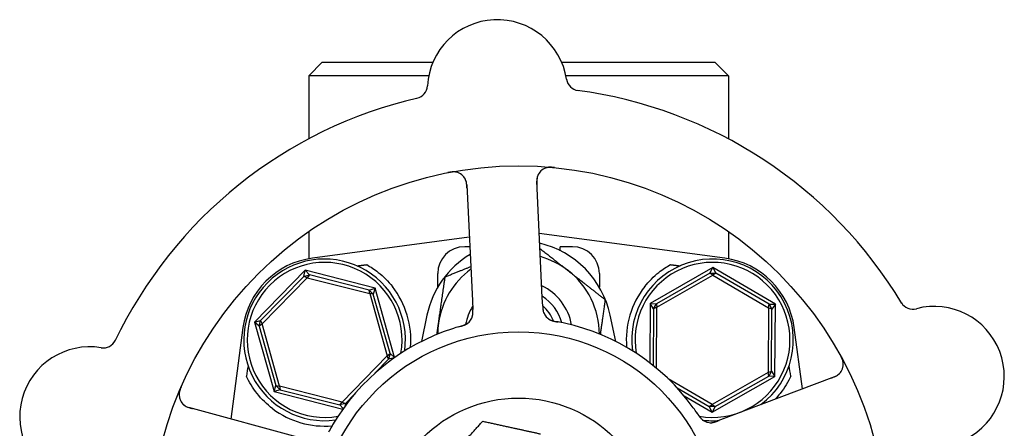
# Model space of a CAD drawing. Header units: inches. Extents: x 36 to 1719, y -84 to 1122.
# Tile 349 of 550: x 948.1 to 952.67, y 419.72 to 421.62. Entities that reach past the tile are written whole.
import ezdxf

# ---------------------------------------------------------------- set-up
doc = ezdxf.new("R2010")
doc.units = ezdxf.units.IN
doc.header["$LTSCALE"] = 48
doc.header["$MEASUREMENT"] = 0
doc.layers.add('Visible (ANSI)', color=7, linetype='Continuous', lineweight=30)

msp = doc.modelspace()

# ---------------------------------------------------------------- linework, layer by layer
at = {"layer": 'Visible (ANSI)'}
for p, q in [((949.50643, 421.42193), (949.44393, 421.35943)), ((949.50643, 421.42193), (950.02002, 421.42193)), ((950.61803, 421.42193), (951.32893, 421.42193)), ((951.32893, 421.42193), (951.39143, 421.35943)), ((950.00056, 421.35943), (949.44393, 421.35943)), ((949.44393, 421.35943), (949.44393, 421.06676)), ((951.39143, 421.35943), (950.63748, 421.35943)), ((951.39143, 421.35943), (951.39143, 421.06676)), ((950.52785, 420.33117), (950.50205, 420.86987)), ((950.17742, 420.85433), (950.20322, 420.31562)), ((949.44393, 420.63706), (949.44393, 420.51065)), ((951.39143, 420.63706), (951.39143, 420.51065)), ((950.18911, 420.61025), (949.46102, 420.51333)), ((951.37434, 420.51333), (950.51363, 420.6279)), ((950.1912, 420.56661), (950.16768, 420.56661)), ((950.61143, 420.54806), (950.61143, 420.56661)), ((950.66768, 420.56661), (950.61143, 420.56661)), ((949.42682, 420.45748), (949.19248, 420.21726)), ((949.42079, 420.42892), (949.42682, 420.45748)), ((949.42682, 420.45748), (949.44684, 420.43625)), ((949.75202, 420.37464), (949.42682, 420.45748)), ((951.31939, 420.47001), (951.02792, 420.3037)), ((951.30573, 420.44422), (951.31939, 420.47001)), ((951.31939, 420.47001), (951.33279, 420.44408)), ((951.60916, 420.30073), (951.31939, 420.47001)), ((949.42079, 420.42892), (949.22088, 420.22399)), ((949.22745, 420.20835), (949.43659, 420.42274)), ((949.42079, 420.42892), (949.44684, 420.43625)), ((949.43659, 420.42274), (949.42079, 420.42892)), ((949.44684, 420.43625), (949.43659, 420.42274)), ((949.43659, 420.42274), (949.72682, 420.34881)), ((949.72428, 420.36559), (949.44684, 420.43625)), ((950.04268, 420.3784), (950.04268, 420.44161)), ((950.79268, 420.44161), (950.79268, 420.3784)), ((951.30573, 420.44422), (951.05707, 420.30234)), ((951.05907, 420.2855), (951.31921, 420.43392)), ((951.30573, 420.44422), (951.33279, 420.44408)), ((951.31921, 420.43392), (951.30573, 420.44422)), ((951.33279, 420.44408), (951.31921, 420.43392)), ((951.31921, 420.43392), (951.57782, 420.28285)), ((951.58, 420.29968), (951.33279, 420.44408)), ((949.72428, 420.36559), (949.75202, 420.37464)), ((949.72428, 420.36559), (949.74365, 420.34669)), ((949.72682, 420.34881), (949.72428, 420.36559)), ((949.75202, 420.37464), (949.74365, 420.34669)), ((949.84262, 420.05254), (949.75202, 420.37464)), ((949.74365, 420.34669), (949.72682, 420.34881)), ((949.72682, 420.34881), (949.80792, 420.0605)), ((949.82117, 420.07109), (949.74365, 420.34669)), ((950.20322, 420.31562), (950.20513, 420.27576)), ((950.52975, 420.29133), (950.52785, 420.33117)), ((951.02792, 420.3037), (951.02651, 420.02773)), ((951.02792, 420.3037), (951.05707, 420.30234)), ((951.04342, 420.27897), (951.02792, 420.3037)), ((951.04342, 420.27897), (951.04207, 420.01554)), ((951.04342, 420.27897), (951.05707, 420.30234)), ((951.05907, 420.2855), (951.04342, 420.27897)), ((951.05707, 420.30234), (951.05907, 420.2855)), ((951.05763, 420.00284), (951.05907, 420.2855)), ((951.57782, 420.28285), (951.57629, 419.98336)), ((951.57782, 420.28285), (951.58, 420.29968)), ((951.59341, 420.27617), (951.57782, 420.28285)), ((951.58, 420.29968), (951.60916, 420.30073)), ((951.58, 420.29968), (951.59341, 420.27617)), ((951.59195, 419.98988), (951.59341, 420.27617)), ((951.60916, 420.30073), (951.59341, 420.27617)), ((951.60745, 419.96515), (951.60916, 420.30073)), ((949.19248, 420.21726), (949.22088, 420.22399)), ((949.2142, 420.19777), (949.22088, 420.22399)), ((949.22088, 420.22399), (949.22745, 420.20835)), ((949.99277, 420.24898), (949.96709, 420.12716)), ((950.86827, 420.12716), (950.8426, 420.24898)), ((949.13878, 420.19109), (949.08234, 419.76712)), ((949.2142, 420.19777), (949.19248, 420.21726)), ((949.19248, 420.21726), (949.28335, 419.89421)), ((949.22745, 420.20835), (949.2142, 420.19777)), ((949.2142, 420.19777), (949.29171, 419.92217)), ((949.30854, 419.92004), (949.22745, 420.20835)), ((951.73442, 419.90684), (951.69658, 420.19109)), ((949.80792, 420.0605), (949.59878, 419.84611)), ((949.75091, 419.97969), (949.81449, 420.04486)), ((949.80792, 420.0605), (949.82117, 420.07109)), ((949.81449, 420.04486), (949.80792, 420.0605)), ((949.82117, 420.07109), (949.81449, 420.04486)), ((949.84047, 420.05102), (949.81449, 420.04486)), ((949.82117, 420.07109), (949.84218, 420.05223)), ((951.31615, 419.83493), (951.11175, 419.95434)), ((951.31597, 419.79885), (951.60745, 419.96515)), ((951.57629, 419.98336), (951.31615, 419.83493)), ((951.32963, 419.82463), (951.5783, 419.96651)), ((951.88405, 419.96351), (951.37968, 419.7725)), ((951.57629, 419.98336), (951.59195, 419.98988)), ((951.5783, 419.96651), (951.57629, 419.98336)), ((951.59195, 419.98988), (951.5783, 419.96651)), ((951.60745, 419.96515), (951.5783, 419.96651)), ((951.59195, 419.98988), (951.60745, 419.96515)), ((949.28335, 419.89421), (949.29171, 419.92217)), ((949.31109, 419.90327), (949.28335, 419.89421)), ((949.29171, 419.92217), (949.30854, 419.92004)), ((949.31109, 419.90327), (949.29171, 419.92217)), ((949.30854, 419.92004), (949.31109, 419.90327)), ((949.59878, 419.84611), (949.30854, 419.92004)), ((949.31109, 419.90327), (949.58852, 419.8326)), ((951.15301, 419.91214), (951.30257, 419.82477)), ((949.28335, 419.89421), (949.60207, 419.81303)), ((949.61457, 419.83993), (949.65613, 419.88253)), ((951.18555, 419.87503), (951.31597, 419.79885)), ((949.40866, 419.67811), (948.88835, 419.82004)), ((949.58852, 419.8326), (949.59878, 419.84611)), ((949.61457, 419.83993), (949.58852, 419.8326)), ((949.60419, 419.816), (949.58852, 419.8326)), ((949.59878, 419.84611), (949.61457, 419.83993)), ((949.61457, 419.83993), (949.61171, 419.82639)), ((951.30257, 419.82477), (951.31615, 419.83493)), ((951.32963, 419.82463), (951.30257, 419.82477)), ((951.31597, 419.79885), (951.30257, 419.82477)), ((951.32963, 419.82463), (951.31597, 419.79885)), ((951.31615, 419.83493), (951.32963, 419.82463)), ((951.37968, 419.7725), (951.34236, 419.75837))]:
    msp.add_line(p, q, dxfattribs=at)
for radius in [1.7075, 0.9375, 0.62992]:
    msp.add_circle((950.41768, 419.23443), radius, dxfattribs=at)
for centre, radius, start, end in [((950.31902, 421.29457), 0.325, 8.66113, 176.82247), ((950.7021, 421.35292), 0.0625, 188.66113, 262.3534), ((949.93212, 421.31605), 0.0625, 283.1302, 356.82247), ((950.41768, 419.23443), 2.075, 30.99965, 82.48395), ((950.41768, 419.23443), 2.075, 102.99965, 154.48395), ((950.11499, 420.85134), 0.0625, 2.7418, 100.60325), ((950.56447, 420.87286), 0.0625, 84.88035, 182.7418), ((950.16768, 420.44161), 0.125, 90, 180), ((950.41768, 420.15943), 0.43425, 11.9007, 76.93978), ((950.66768, 420.44161), 0.125, 0, 90), ((949.5105, 420.14161), 0.375, 97.58266, 172.41734), ((949.51768, 420.13443), 0.375, 352.17396, 277.82604), ((950.41768, 420.15943), 0.43425, 121.17296, 168.0993), ((950.41768, 420.15943), 0.375, 51.86636, 74.36047), ((951.31768, 420.13443), 0.375, 306.768, 187.82604), ((951.32486, 420.14161), 0.375, 7.58266, 82.41734), ((949.51768, 420.13443), 0.35937, 350.02465, 279.97535), ((950.41768, 420.15943), 0.375, 126.19988, 171.86636), ((950.41768, 420.15943), 0.375, 0.30971, 51.86636), ((951.31768, 420.13443), 0.35938, 260.11375, 189.97535), ((949.51768, 420.13443), 0.4, 355.00108, 38.18136), ((950.41768, 420.15943), 0.25014, 10.1825, 64.52865), ((951.31768, 420.13443), 0.4, 141.81864, 184.99892), ((950.41768, 420.15943), 0.2085, 15.16457, 58.18951), ((950.41768, 420.15943), 0.25014, 148.48685, 169.24876), ((950.41768, 420.15943), 0.17375, 21.10141, 49.85206), ((952.24737, 420.33948), 0.0625, 211.1302, 284.82247), ((952.3465, 419.96488), 0.325, 296.66113, 104.82247), ((950.14327, 420.26088), 0.0625, 305.2706, 346.30345), ((950.59275, 420.2824), 0.0625, 200.31583, 240.22862), ((950.41768, 419.23443), 1, 107.83299, 149.65061), ((950.41768, 420.15943), 0.375, 171.86636, 179.69029), ((950.41768, 420.15943), 0.17375, 20.82679, 20.82693), ((950.41768, 419.23443), 1, 35.83299, 77.65061), ((948.49077, 420.15958), 0.0625, 260.66113, 334.3534), ((948.42789, 419.77721), 0.325, 80.66113, 248.82247), ((951.86192, 420.02196), 0.0625, 290.7418, 28.60325), ((948.9048, 419.88034), 0.0625, 156.88035, 254.7418), ((949.51768, 420.13443), 0.4, 232.97261, 274.99892), ((951.3091, 419.8126), 0.0625, 233.2706, 274.30345), ((951.31768, 420.13443), 0.375, 263.08462, 274.7156)]:
    msp.add_arc(centre, radius, start, end, dxfattribs=at)
for centre, major_axis, start_param, end_param in [((948.91972, 417.1246), (0.57653, 4.33091), 0.8462542, 0.8607442), ((951.91564, 417.1246), (-0.57653, 4.33091), 5.4224411, 5.4369311)]:
    msp.add_ellipse(centre, major_axis=major_axis, ratio=0.0429148, start_param=start_param, end_param=end_param, dxfattribs=at)
for points, knots in [([(950.13065, 420.91185), (950.1301, 420.91198), (950.1294, 420.91213), (950.12695, 420.91262), (950.12498, 420.91292), (950.12094, 420.91325), (950.11913, 420.91334), (950.11475, 420.91336), (950.11203, 420.91326), (950.1069, 420.91286), (950.10446, 420.91259), (950.09941, 420.9119), (950.09677, 420.91146), (950.09262, 420.9107), (950.09105, 420.9104), (950.08945, 420.91008)], [0.10313051, 0.10313051, 0.10313051, 0.10313051, 0.11603194, 0.11603194, 0.14472132, 0.14472132, 0.16305353, 0.16305353, 0.18481803, 0.18481803, 0.20320409, 0.20320409, 0.22373688, 0.22373688, 0.23709216, 0.23709216, 0.23709216, 0.23709216]), ([(950.58431, 420.93378), (950.5835, 420.93386), (950.5827, 420.93393), (950.57929, 420.93426), (950.57659, 420.93448), (950.57159, 420.93476), (950.56928, 420.93483), (950.56426, 420.93487), (950.56149, 420.93478), (950.55707, 420.93447), (950.55527, 420.93428), (950.5519, 420.93381), (950.55033, 420.93352), (950.54725, 420.93284), (950.54576, 420.93244), (950.54394, 420.93188), (950.54342, 420.9317), (950.543, 420.93156)], [0, 0, 0, 0, 0.00673636, 0.00673636, 0.02806078, 0.02806078, 0.0453371, 0.0453371, 0.06652159, 0.06652159, 0.08352225, 0.08352225, 0.101589, 0.101589, 0.12223492, 0.12223492, 0.13206643, 0.13206643, 0.13206643, 0.13206643]), ([(950.17821, 420.83786), (950.17818, 420.83848), (950.17815, 420.8391), (950.17805, 420.84114), (950.17798, 420.84256), (950.17759, 420.84931), (950.17713, 420.85448), (950.17594, 420.86258), (950.17525, 420.86592), (950.17304, 420.87421), (950.17101, 420.87899), (950.16934, 420.88217), (950.16917, 420.88248), (950.16902, 420.88276)], [0, 0, 0, 0, 0.00480624, 0.00480624, 0.01589597, 0.01589597, 0.05833406, 0.05833406, 0.09384639, 0.09384639, 0.15340885, 0.15340885, 0.16065924, 0.16065924, 0.16065924, 0.16065924]), ([(950.50792, 420.89947), (950.50765, 420.89886), (950.50732, 420.8981), (950.50607, 420.89496), (950.50528, 420.89259), (950.50373, 420.88587), (950.50306, 420.88159), (950.50244, 420.87324), (950.50234, 420.86928), (950.50243, 420.86339), (950.50248, 420.86162), (950.50263, 420.85774), (950.50273, 420.85559), (950.50283, 420.85348)], [0.11682073, 0.11682073, 0.11682073, 0.11682073, 0.13209763, 0.13209763, 0.17640845, 0.17640845, 0.22121697, 0.22121697, 0.25582457, 0.25582457, 0.27005755, 0.27005755, 0.2865375, 0.2865375, 0.2865375, 0.2865375]), ([(949.71326, 420.48335), (949.73109, 420.47336), (949.74931, 420.4613), (949.7907, 420.42836), (949.81318, 420.40575), (949.83211, 420.38169)], [0.52955844, 0.52955844, 0.52955844, 0.52955844, 0.6981502, 0.6981502, 0.92955653, 0.92955653, 0.92955653, 0.92955653]), ([(951.00326, 420.38169), (951.02221, 420.40578), (951.04473, 420.42842), (951.08613, 420.46135), (951.1043, 420.47338), (951.1221, 420.48335)], [2.4581256, 2.4581256, 2.4581256, 2.4581256, 2.68988255, 2.68988255, 2.85814401, 2.85814401, 2.85814401, 2.85814401]), ([(950.20192, 420.23928), (950.20201, 420.23955), (950.20211, 420.23983), (950.20248, 420.24093), (950.20275, 420.24181), (950.20348, 420.24435), (950.2039, 420.2461), (950.20491, 420.25135), (950.20531, 420.25509), (950.20559, 420.26187), (950.20556, 420.26497), (950.20547, 420.26793)], [0.094581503, 0.094581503, 0.094581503, 0.094581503, 0.09763667, 0.09763667, 0.105884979, 0.105884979, 0.120706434, 0.120706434, 0.149461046, 0.149461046, 0.17255876, 0.17255876, 0.17255876, 0.17255876]), ([(950.20375, 420.24512), (950.20375, 420.24512), (950.20375, 420.24513), (950.20376, 420.24516), (950.20378, 420.24523), (950.20386, 420.24555), (950.20394, 420.24585), (950.20427, 420.24729), (950.20467, 420.2492), (950.20504, 420.25191), (950.20512, 420.2526), (950.20551, 420.25642), (950.20564, 420.2598), (950.20554, 420.26574), (950.20549, 420.26759), (950.20537, 420.27051), (950.20532, 420.27152), (950.20523, 420.27358), (950.20518, 420.27465), (950.20513, 420.27569)], [0.05598665, 0.05598665, 0.05598665, 0.05598665, 0.056873, 0.056873, 0.06006969, 0.06006969, 0.06858048, 0.06858048, 0.09786866, 0.09786866, 0.10758076, 0.10758076, 0.14991048, 0.14991048, 0.16694481, 0.16694481, 0.17567446, 0.17567446, 0.18444701, 0.18444701, 0.18444701, 0.18444701]), ([(950.52976, 420.29116), (950.52981, 420.2902), (950.52985, 420.28921), (950.52995, 420.28731), (950.53, 420.28638), (950.53015, 420.28367), (950.53025, 420.28195), (950.53047, 420.27917), (950.53056, 420.27806), (950.53098, 420.27386), (950.53138, 420.27123), (950.53216, 420.26725), (950.53265, 420.26527), (950.53355, 420.26238), (950.53382, 420.2616), (950.53423, 420.26045), (950.53439, 420.26002), (950.53447, 420.25983), (950.53448, 420.25981), (950.53448, 420.25981)], [0, 0, 0, 0, 0.00805947, 0.00805947, 0.01607833, 0.01607833, 0.0318321, 0.0318321, 0.04288224, 0.04288224, 0.07619177, 0.07619177, 0.108399, 0.108399, 0.12047641, 0.12047641, 0.12953115, 0.12953115, 0.13163232, 0.13163232, 0.13163232, 0.13163232]), ([(950.53019, 420.28303), (950.53026, 420.28199), (950.53034, 420.28093), (950.5307, 420.27679), (950.53109, 420.27363), (950.53217, 420.26773), (950.53286, 420.26492), (950.53422, 420.26067), (950.5348, 420.25908), (950.53568, 420.25698), (950.53595, 420.25635), (950.53627, 420.25564), (950.53633, 420.25551), (950.53639, 420.25539)], [0.016833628, 0.016833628, 0.016833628, 0.016833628, 0.024996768, 0.024996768, 0.048690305, 0.048690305, 0.071674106, 0.071674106, 0.086017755, 0.086017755, 0.092484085, 0.092484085, 0.093980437, 0.093980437, 0.093980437, 0.093980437]), ([(950.55634, 420.23161), (950.55678, 420.23131), (950.55724, 420.231), (950.55854, 420.23018), (950.55944, 420.22964), (950.56099, 420.2288), (950.56141, 420.22859), (950.56307, 420.22775), (950.56454, 420.22706), (950.56776, 420.22575), (950.56939, 420.22513), (950.57252, 420.22407), (950.57389, 420.22364), (950.57781, 420.22248), (950.58061, 420.22174), (950.58586, 420.22049), (950.58834, 420.21995), (950.594, 420.21879), (950.59719, 420.21819), (950.60115, 420.21745), (950.60191, 420.21731), (950.60268, 420.21717)], [0.13529989, 0.13529989, 0.13529989, 0.13529989, 0.15041637, 0.15041637, 0.17862377, 0.17862377, 0.18801437, 0.18801437, 0.21370501, 0.21370501, 0.23365387, 0.23365387, 0.24706173, 0.24706173, 0.26969876, 0.26969876, 0.28871805, 0.28871805, 0.31389266, 0.31389266, 0.3199487, 0.3199487, 0.3199487, 0.3199487]), ([(950.56097, 420.22858), (950.56097, 420.22858), (950.56103, 420.22854), (950.56137, 420.22835), (950.56178, 420.22811), (950.56294, 420.2275), (950.56375, 420.22708), (950.5663, 420.22588), (950.56827, 420.22506), (950.572, 420.22375), (950.57361, 420.22324), (950.57657, 420.2224), (950.57787, 420.22206), (950.58133, 420.22122), (950.58358, 420.22073), (950.58825, 420.2198), (950.59071, 420.21935), (950.59361, 420.21883), (950.59415, 420.21873), (950.5947, 420.21864)], [0.07093315, 0.07093315, 0.07093315, 0.07093315, 0.07636583, 0.07636583, 0.08666451, 0.08666451, 0.09983228, 0.09983228, 0.12422953, 0.12422953, 0.14000404, 0.14000404, 0.15098747, 0.15098747, 0.16837574, 0.16837574, 0.18725582, 0.18725582, 0.19162474, 0.19162474, 0.19162474, 0.19162474]), ([(950.14745, 420.19722), (950.13976, 420.19505), (950.12892, 420.19188), (950.11944, 420.18892), (950.11666, 420.18805), (950.11398, 420.1872), (950.11144, 420.18638)], [0.48416631, 0.48416631, 0.48416631, 0.48416631, 0.88318571, 0.88318571, 0.88318571, 1, 1, 1, 1]), ([(950.13964, 420.195), (950.14279, 420.19591), (950.14591, 420.1968), (950.15163, 420.19851), (950.15424, 420.19932), (950.15908, 420.20093), (950.16135, 420.20174), (950.16504, 420.20313), (950.16654, 420.20373), (950.1698, 420.20509), (950.17146, 420.20585), (950.17441, 420.20728), (950.17568, 420.20796), (950.17856, 420.20959), (950.17995, 420.21049), (950.18231, 420.21215), (950.18335, 420.21295), (950.1842, 420.21365)], [0, 0, 0, 0, 0.02532917, 0.02532917, 0.0459278, 0.0459278, 0.06431611, 0.06431611, 0.0780154, 0.0780154, 0.09688899, 0.09688899, 0.11755371, 0.11755371, 0.15067697, 0.15067697, 0.17984281, 0.17984281, 0.17984281, 0.17984281]), ([(950.14745, 420.19722), (950.14832, 420.19747), (950.14919, 420.19771), (950.15094, 420.1982), (950.15182, 420.19845), (950.15504, 420.19937), (950.15743, 420.20009), (950.1621, 420.20161), (950.16442, 420.20243), (950.16786, 420.20378), (950.16914, 420.20431), (950.17209, 420.20564), (950.17363, 420.20641), (950.17594, 420.20769), (950.17684, 420.20822), (950.17855, 420.2093), (950.17936, 420.20985), (950.17996, 420.21027), (950.18006, 420.21034), (950.18006, 420.21034)], [0, 0, 0, 0, 0.00712604, 0.00712604, 0.01419238, 0.01419238, 0.03284312, 0.03284312, 0.05207098, 0.05207098, 0.06472354, 0.06472354, 0.08419423, 0.08419423, 0.09866358, 0.09866358, 0.11516786, 0.11516786, 0.12167905, 0.12167905, 0.12167905, 0.12167905]), ([(950.63155, 420.21129), (950.62217, 420.21334), (950.61044, 420.21572), (950.60082, 420.21751), (950.59863, 420.21792), (950.59661, 420.21829), (950.59478, 420.21862)], [0, 0, 0, 0, 0.41999651, 0.41999651, 0.41999651, 0.51583384, 0.51583384, 0.51583384, 0.51583384]), ([(951.9243, 420.02576), (951.92426, 420.02632), (951.92419, 420.02704), (951.92389, 420.02952), (951.92358, 420.03148), (951.92264, 420.03543), (951.92216, 420.03718), (951.92083, 420.04135), (951.9199, 420.04391), (951.91793, 420.04866), (951.91692, 420.0509), (951.9147, 420.05549), (951.91347, 420.05787), (951.91146, 420.06158), (951.91069, 420.06298), (951.90989, 420.0644)], [0.10313051, 0.10313051, 0.10313051, 0.10313051, 0.11603194, 0.11603194, 0.14472131, 0.14472131, 0.16305353, 0.16305353, 0.18481803, 0.18481803, 0.20320408, 0.20320408, 0.22373688, 0.22373688, 0.23709216, 0.23709216, 0.23709216, 0.23709216]), ([(949.2768, 419.81509), (949.25024, 419.83512), (949.22533, 419.85942), (949.18381, 419.9116), (949.16725, 419.93952), (949.15508, 419.96554), (949.15485, 419.96605), (949.15461, 419.96657)], [2.42631307, 2.42631307, 2.42631307, 2.42631307, 2.67966435, 2.67966435, 2.93613641, 2.93613641, 2.94128789, 2.94128789, 2.94128789, 2.94128789]), ([(951.68076, 419.96657), (951.66885, 419.94082), (951.65227, 419.91263), (951.62387, 419.87677), (951.61592, 419.86763), (951.60753, 419.85882)], [0.44734115, 0.44734115, 0.44734115, 0.44734115, 0.70623872, 0.70623872, 0.7975395, 0.7975395, 0.7975395, 0.7975395]), ([(951.86864, 419.95767), (951.86922, 419.95789), (951.8698, 419.95811), (951.87171, 419.95883), (951.87303, 419.95934), (951.87933, 419.96179), (951.88411, 419.96383), (951.89144, 419.96747), (951.89441, 419.96915), (951.90161, 419.97382), (951.90553, 419.97723), (951.90803, 419.97979), (951.90828, 419.98005), (951.90849, 419.98028)], [0, 0, 0, 0, 0.00480624, 0.00480624, 0.01589597, 0.01589597, 0.05833406, 0.05833406, 0.09384639, 0.09384639, 0.15340885, 0.15340885, 0.16065924, 0.16065924, 0.16065924, 0.16065924]), ([(948.853, 419.91803), (948.85267, 419.91729), (948.85235, 419.91654), (948.85099, 419.9134), (948.84994, 419.9109), (948.84813, 419.90623), (948.84735, 419.90406), (948.84577, 419.8993), (948.84499, 419.89664), (948.84392, 419.89234), (948.84354, 419.89057), (948.84295, 419.88722), (948.84274, 419.88563), (948.84243, 419.88249), (948.84236, 419.88095), (948.84233, 419.87905), (948.84233, 419.8785), (948.84234, 419.87805)], [0, 0, 0, 0, 0.00673636, 0.00673636, 0.02806078, 0.02806078, 0.0453371, 0.0453371, 0.06652159, 0.06652159, 0.08352225, 0.08352225, 0.101589, 0.101589, 0.12223492, 0.12223492, 0.13206643, 0.13206643, 0.13206643, 0.13206643]), ([(948.86201, 419.83478), (948.86251, 419.83433), (948.86314, 419.83378), (948.86574, 419.83162), (948.86774, 419.83014), (948.87365, 419.82659), (948.87752, 419.82463), (948.88527, 419.82146), (948.889, 419.82014), (948.89464, 419.8184), (948.89634, 419.81791), (948.90007, 419.81685), (948.90215, 419.81628), (948.90419, 419.81572)], [0.11682073, 0.11682073, 0.11682073, 0.11682073, 0.13209763, 0.13209763, 0.17640846, 0.17640846, 0.22121697, 0.22121697, 0.25582457, 0.25582457, 0.27005755, 0.27005755, 0.2865375, 0.2865375, 0.2865375, 0.2865375]), ([(951.24984, 419.78896), (951.24541, 419.7956), (951.23904, 419.80493), (951.23329, 419.81303), (951.23161, 419.8154), (951.22997, 419.81769), (951.22841, 419.81985)], [0.48416631, 0.48416631, 0.48416631, 0.48416631, 0.88318571, 0.88318571, 0.88318571, 1, 1, 1, 1]), ([(951.24532, 419.79569), (951.24716, 419.79298), (951.24897, 419.79029), (951.25237, 419.78537), (951.25394, 419.78315), (951.25697, 419.77904), (951.25844, 419.77713), (951.2609, 419.77405), (951.26193, 419.77281), (951.26424, 419.77013), (951.26547, 419.76879), (951.26775, 419.76643), (951.26879, 419.76542), (951.27123, 419.76319), (951.27251, 419.76215), (951.27482, 419.76041), (951.2759, 419.75967), (951.27683, 419.75907)], [0, 0, 0, 0, 0.0253292, 0.0253292, 0.04592782, 0.04592782, 0.06431613, 0.06431613, 0.07801539, 0.07801539, 0.09688899, 0.09688899, 0.11755369, 0.11755369, 0.15067695, 0.15067695, 0.17984281, 0.17984281, 0.17984281, 0.17984281]), ([(951.24985, 419.78895), (951.25035, 419.7882), (951.25085, 419.78745), (951.25186, 419.78594), (951.25237, 419.78518), (951.25424, 419.7824), (951.25566, 419.78035), (951.25854, 419.77638), (951.26004, 419.77443), (951.26239, 419.77157), (951.26329, 419.77052), (951.26547, 419.76812), (951.26668, 419.7669), (951.2686, 419.76509), (951.26939, 419.7644), (951.27094, 419.7631), (951.27172, 419.7625), (951.2723, 419.76207), (951.2724, 419.76199), (951.2724, 419.76199)], [0, 0, 0, 0, 0.00712604, 0.00712604, 0.01419238, 0.01419238, 0.03284312, 0.03284312, 0.05207098, 0.05207098, 0.06472354, 0.06472354, 0.08419423, 0.08419423, 0.09866358, 0.09866358, 0.11516786, 0.11516786, 0.12167905, 0.12167905, 0.12167905, 0.12167905]), ([(949.55472, 419.7397), (949.54987, 419.73141), (949.54398, 419.72098), (949.5393, 419.7124), (949.53824, 419.71044), (949.53726, 419.70863), (949.53639, 419.707)], [0, 0, 0, 0, 0.41999651, 0.41999651, 0.41999651, 0.51583384, 0.51583384, 0.51583384, 0.51583384]), ([(951.30668, 419.75015), (951.30696, 419.75014), (951.30727, 419.75014), (951.30842, 419.75012), (951.30934, 419.75013), (951.31199, 419.75023), (951.31378, 419.75037), (951.31908, 419.75103), (951.32276, 419.75181), (951.3293, 419.75364), (951.33224, 419.75462), (951.33502, 419.75562)], [0.094581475, 0.094581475, 0.094581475, 0.094581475, 0.097636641, 0.097636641, 0.105884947, 0.105884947, 0.120706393, 0.120706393, 0.149460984, 0.149460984, 0.172558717, 0.172558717, 0.172558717, 0.172558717]), ([(951.3128, 419.75021), (951.3128, 419.75021), (951.31281, 419.75021), (951.31284, 419.75021), (951.31291, 419.75021), (951.31324, 419.75024), (951.31355, 419.75026), (951.31502, 419.75038), (951.31696, 419.7506), (951.31965, 419.75108), (951.32034, 419.75122), (951.32409, 419.75202), (951.32734, 419.75295), (951.33297, 419.75488), (951.33471, 419.7555), (951.33745, 419.75652), (951.3384, 419.75687), (951.34032, 419.7576), (951.34132, 419.75797), (951.3423, 419.75835)], [0.05598665, 0.05598665, 0.05598665, 0.05598665, 0.05687301, 0.05687301, 0.0600697, 0.0600697, 0.06858049, 0.06858049, 0.09786867, 0.09786867, 0.10758076, 0.10758076, 0.14991049, 0.14991049, 0.16694482, 0.16694482, 0.17567446, 0.17567446, 0.18444701, 0.18444701, 0.18444701, 0.18444701])]:
    msp.add_open_spline(points, degree=3, knots=knots, dxfattribs=at)
for points, weights in [([(950.51697, 420.55823), (950.58613, 420.50394), (950.64924, 420.45439)], [1.01248620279, 1.03007637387, 1]), ([(949.66863, 420.4777), (949.69097, 420.48053), (949.71326, 420.48335)], [0.999969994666, 0.999969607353, 0.999970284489]), ([(950.07709, 420.42681), (950.1398, 420.45198), (950.19561, 420.47438)], [1, 1.02176100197, 1.01856913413]), ([(950.64924, 420.45439), (950.72828, 420.39235), (950.81954, 420.3207)], [1, 1.0379548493, 1]), ([(951.1221, 420.48335), (951.14439, 420.48053), (951.16673, 420.4777)], [0.999970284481, 0.999969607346, 0.999969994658]), ([(950.04645, 420.21248), (950.06067, 420.31195), (950.07709, 420.42681)], [1, 1.0379548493, 1]), ([(950.81954, 420.3207), (950.80728, 420.23493), (950.79656, 420.15988)], [1, 1.02807423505, 1.01461687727]), ([(950.03894, 420.15993), (950.04272, 420.18634), (950.04645, 420.21248)], [1.01444681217, 1.00970491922, 1]), ([(950.06665, 419.55443), (950.15239, 419.64849), (950.2514, 419.7571)], [1, 1.0379548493, 1]), ([(950.2514, 419.7571), (950.39497, 419.72566), (950.51929, 419.69843)], [1, 1.0379548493, 1])]:
    msp.add_rational_spline(points, weights, degree=2, dxfattribs=at)

doc.saveas('drawing.dxf')
